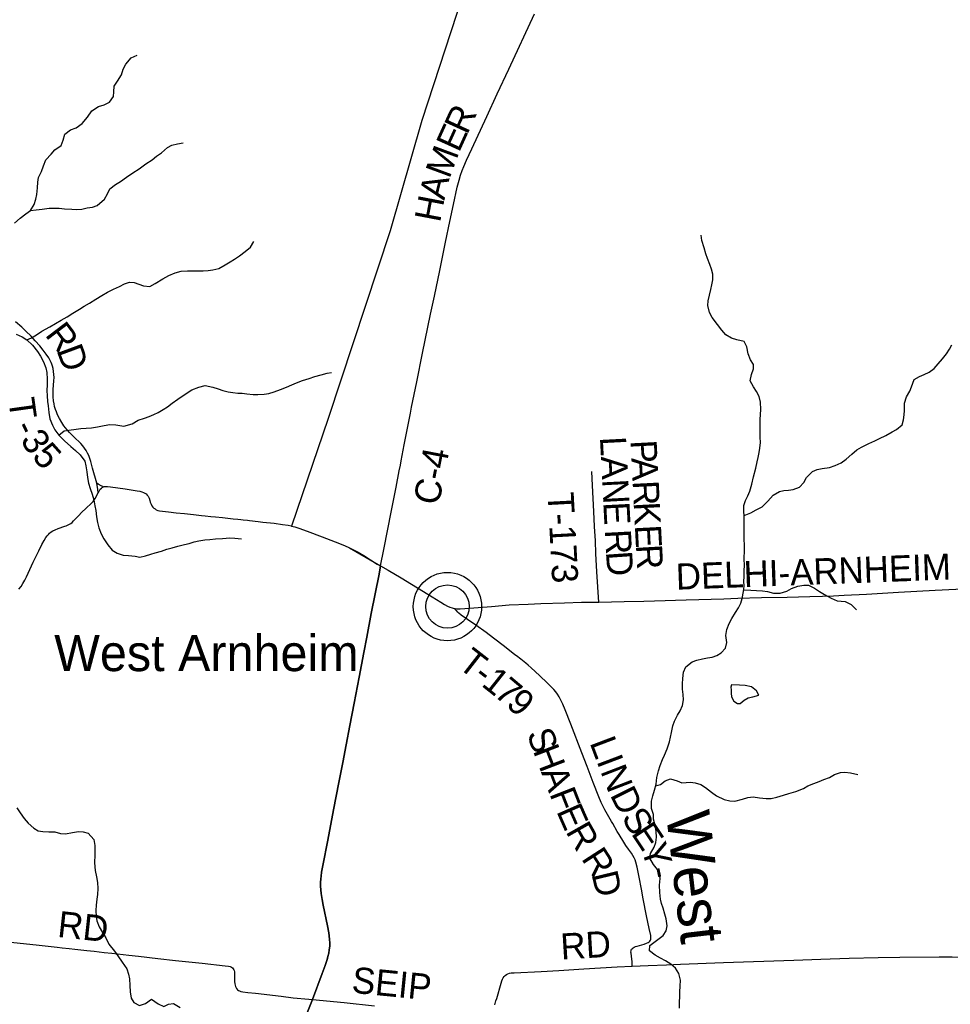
# Model space of a CAD drawing. Extents: x 1451455 to 1749751, y 218250 to 574981.
# Drawn here: x 1572855 to 1583559, y 338538 to 349860 of the extents above; entities that cross this region are included whole.
import ezdxf

# ---------------------------------------------------------------- set-up
doc = ezdxf.new("R2010")
doc.units = 0
for name, color, linetype in [('GM_X_County_Road', 7, 'Continuous'), ('GM_X_County_Road_Text', 7, 'Continuous'), ('GM_X_Minor_Lake', 7, 'Continuous'), ('GM_X_Minor_River', 7, 'Continuous'), ('GM_X_Minor_River_Text', 7, 'Continuous'), ('GM_X_Township', 7, 'Continuous'), ('GM_X_Township_Road', 7, 'Continuous'), ('GM_X_Township_Road_Text', 7, 'Continuous'), ('GM_X_Unincorporated', 7, 'Continuous'), ('GM_X_Unincorporated_Location', 7, 'Continuous'), ('GM_X_Unincorporated_Text', 7, 'Continuous')]:
    doc.layers.add(name, color=color, linetype=linetype)

msp = doc.modelspace()

# ---------------------------------------------------------------- linework, layer by layer
at = {"layer": 'GM_X_County_Road'}
for points in [[(1577006, 343579), (1577043, 343769), (1577130, 344216), (1577183, 344483), (1577220, 344673), (1577233, 344738), (1577243, 344789), (1577278, 344970), (1577304, 345105), (1577329, 345240), (1577349, 345337), (1577363, 345404), (1577422, 345697), (1577489, 346025), (1577581, 346475), (1577626, 346680), (1577687, 346976), (1577754, 347303), (1577804, 347541), (1577843, 347737), (1577888, 347936), (1577909, 348015), (1577926, 348072), (1577944, 348125), (1577962, 348171), (1577993, 348243), (1578054, 348375), (1578226, 348747), (1578347, 349009), (1578480, 349291), (1578774, 349928)], [(1573756, 344421), (1573763, 344432), (1573771, 344446), (1573782, 344460), (1573794, 344472), (1573805, 344480), (1573817, 344487)], [(1573817, 344487), (1573830, 344491), (1573842, 344492), (1573866, 344493), (1573899, 344490), (1574067, 344465), (1574138, 344454), (1574204, 344443), (1574236, 344437), (1574258, 344432), (1574280, 344424), (1574295, 344416), (1574309, 344406), (1574321, 344394), (1574332, 344382), (1574337, 344373), (1574344, 344357), (1574352, 344331), (1574357, 344312), (1574366, 344290), (1574375, 344271), (1574386, 344256), (1574399, 344243), (1574411, 344234), (1574425, 344225), (1574442, 344218), (1574461, 344213), (1574497, 344207), (1574565, 344199), (1574653, 344190), (1574751, 344181), (1574852, 344171), (1574947, 344160), (1574989, 344155), (1575054, 344148), (1575106, 344142), (1575188, 344134), (1575250, 344127), (1575309, 344121), (1575364, 344116), (1575397, 344112), (1575426, 344109), (1575475, 344104), (1575498, 344101), (1575596, 344090), (1575651, 344084), (1575781, 344069), (1575879, 344056), (1575941, 344046), (1575976, 344039)], [(1572845, 343310), (1572870, 343344), (1572892, 343377), (1572913, 343414), (1572934, 343454), (1573011, 343624), (1573073, 343751), (1573111, 343824), (1573136, 343871), (1573157, 343905), (1573172, 343925), (1573185, 343941), (1573199, 343956), (1573217, 343970), (1573235, 343981), (1573264, 343995), (1573298, 344008), (1573374, 344035), (1573388, 344040), (1573413, 344051), (1573429, 344059), (1573443, 344067), (1573457, 344080), (1573475, 344099), (1573535, 344159), (1573567, 344192), (1573620, 344242), (1573676, 344296), (1573698, 344320), (1573712, 344337), (1573726, 344359), (1573739, 344385), (1573756, 344421)], [(1575976, 344039), (1575980, 344038), (1576018, 344028), (1576065, 344013), (1576160, 343978), (1576332, 343914), (1576482, 343856), (1576592, 343812), (1576649, 343787), (1576703, 343761), (1576746, 343737), (1576814, 343697), (1576967, 343601), (1577006, 343579)], [(1576221, 338593), (1576334, 338891), (1576368, 338983), (1576387, 339042), (1576400, 339086), (1576409, 339127), (1576416, 339166), (1576420, 339205), (1576421, 339244), (1576419, 339283), (1576415, 339325), (1576409, 339360), (1576394, 339440), (1576346, 339678), (1576333, 339743), (1576323, 339811), (1576318, 339854), (1576316, 339897), (1576315, 339940), (1576317, 339979), (1576321, 340012), (1576327, 340058), (1576342, 340135), (1576398, 340425), (1576465, 340773), (1576525, 341089), (1576572, 341320), (1576611, 341520), (1576651, 341743), (1576703, 342000), (1576759, 342300), (1576813, 342584), (1576846, 342758), (1576899, 343031), (1576988, 343485), (1577006, 343579)], [(1577006, 343579), (1577092, 343531), (1577242, 343443), (1577548, 343256), (1577697, 343161), (1577740, 343137), (1577774, 343118), (1577804, 343105), (1577828, 343096), (1577853, 343089), (1577860, 343088)], [(1579515, 343164), (1579808, 343170), (1580034, 343174), (1580155, 343177), (1580522, 343188), (1580955, 343200), (1581116, 343207), (1581385, 343215), (1581683, 343221), (1581942, 343227), (1582090, 343231), (1582214, 343236), (1582339, 343242), (1582594, 343256), (1582964, 343278), (1583383, 343299), (1583940, 343328), (1584194, 343343)], [(1577860, 343088), (1577887, 343086), (1577920, 343085), (1577973, 343088), (1578280, 343114), (1578486, 343131), (1578702, 343141), (1578850, 343145), (1579122, 343154), (1579315, 343161), (1579515, 343164)], [(1575669, 337201), (1575737, 337370), (1575868, 337699), (1575937, 337869), (1576021, 338083), (1576221, 338593)]]:
    msp.add_lwpolyline(points, dxfattribs=at)
at = {"layer": 'GM_X_Minor_Lake'}
for points in [[(1581041, 342211), (1581035, 342183), (1581038, 342154), (1581038, 342115), (1581043, 342074)], [(1581043, 342074), (1581068, 342022), (1581109, 341997), (1581143, 341997), (1581186, 342034), (1581232, 342062), (1581288, 342073), (1581355, 342094), (1581331, 342142), (1581272, 342187), (1581200, 342203), (1581135, 342207), (1581041, 342211)]]:
    msp.add_lwpolyline(points, dxfattribs=at)
at = {"layer": 'GM_X_Minor_River'}
for points in [[(1572793, 347522), (1572860, 347579), (1572925, 347628), (1572978, 347667), (1573021, 347737), (1573042, 347795), (1573053, 347851), (1573060, 347925), (1573065, 347991), (1573070, 348047), (1573104, 348113), (1573129, 348178), (1573154, 348248), (1573217, 348313), (1573260, 348365), (1573331, 348414), (1573354, 348474), (1573373, 348545), (1573440, 348593), (1573503, 348618), (1573574, 348665), (1573633, 348738), (1573686, 348811), (1573761, 348862), (1573826, 348883), (1573888, 348912), (1573933, 348976), (1573938, 349030), (1573943, 349094), (1573978, 349152), (1574026, 349227), (1574045, 349293), (1574076, 349350), (1574137, 349422), (1574206, 349453)], [(1572978, 347667), (1573046, 347674), (1573112, 347681), (1573192, 347692), (1573251, 347693), (1573307, 347692), (1573369, 347687), (1573456, 347680), (1573513, 347679), (1573569, 347682), (1573629, 347695), (1573691, 347706), (1573744, 347725), (1573831, 347796), (1573864, 347858), (1573891, 347917), (1573958, 347967), (1574013, 348000), (1574083, 348051), (1574156, 348098), (1574227, 348147), (1574306, 348202), (1574377, 348249), (1574428, 348290), (1574485, 348331), (1574554, 348390), (1574604, 348418), (1574669, 348433), (1574733, 348444)], [(1580811, 346992), (1580792, 347045), (1580767, 347113), (1580748, 347166), (1580727, 347236), (1580702, 347321), (1580693, 347381)], [(1572938, 346177), (1572992, 346201), (1573049, 346236), (1573110, 346279), (1573201, 346328), (1573267, 346367), (1573332, 346404), (1573399, 346443), (1573466, 346484), (1573543, 346531), (1573595, 346566), (1573656, 346601), (1573731, 346646), (1573798, 346689), (1573866, 346728), (1573935, 346763), (1574002, 346794), (1574060, 346822), (1574119, 346843), (1574170, 346838), (1574226, 346819), (1574280, 346800), (1574350, 346793), (1574413, 346828), (1574502, 346879), (1574570, 346918), (1574643, 346949), (1574711, 346968), (1574783, 346974), (1574839, 346974), (1574890, 346973), (1574964, 346974), (1575022, 346975), (1575078, 346982), (1575144, 347001), (1575217, 347042), (1575274, 347075), (1575326, 347106), (1575381, 347145), (1575448, 347195), (1575511, 347244), (1575546, 347311)], [(1580123, 340872), (1580136, 340936), (1580157, 341000), (1580176, 341070), (1580183, 341144), (1580202, 341224), (1580223, 341284), (1580250, 341352), (1580271, 341404), (1580302, 341477), (1580327, 341557), (1580342, 341611), (1580351, 341663), (1580368, 341739), (1580385, 341793), (1580420, 341861), (1580453, 341914), (1580480, 341972), (1580489, 342038), (1580485, 342100), (1580480, 342163), (1580479, 342223), (1580482, 342283), (1580489, 342359), (1580518, 342417), (1580591, 342476), (1580643, 342497), (1580708, 342512), (1580766, 342522), (1580818, 342529), (1580872, 342550), (1580922, 342580), (1580971, 342635), (1580988, 342697), (1580977, 342777), (1580987, 342847), (1581016, 342915), (1581046, 342973), (1581089, 343042), (1581124, 343096), (1581149, 343150), (1581166, 343206), (1581181, 343284), (1581186, 343348), (1581185, 343402), (1581186, 343452), (1581189, 343522), (1581190, 343589), (1581189, 343657), (1581191, 343763), (1581190, 343825), (1581188, 343878), (1581187, 343938), (1581189, 344078), (1581188, 344142), (1581182, 344215), (1581185, 344273), (1581201, 344333), (1581228, 344386), (1581253, 344438), (1581276, 344518), (1581296, 344602), (1581321, 344702), (1581336, 344774), (1581349, 344826), (1581360, 344882), (1581369, 344934), (1581374, 345000), (1581373, 345058), (1581371, 345109), (1581370, 345177), (1581372, 345263), (1581377, 345321), (1581378, 345379), (1581375, 345462), (1581360, 345526), (1581329, 345583), (1581296, 345637), (1581255, 345708), (1581272, 345782), (1581295, 345844), (1581294, 345896), (1581259, 345949), (1581232, 346017), (1581217, 346098), (1581186, 346160), (1581104, 346178), (1581041, 346199), (1580977, 346238), (1580930, 346291), (1580881, 346357), (1580821, 346435), (1580788, 346495), (1580769, 346574), (1580774, 346628), (1580787, 346692), (1580804, 346756), (1580816, 346812), (1580827, 346870), (1580826, 346934), (1580811, 346992)], [(1572815, 346244), (1572882, 346212), (1572938, 346177), (1573003, 346118), (1573060, 346045), (1573095, 345992), (1573129, 345924), (1573154, 345855), (1573165, 345803), (1573172, 345726), (1573171, 345662), (1573168, 345596), (1573171, 345534), (1573176, 345471), (1573181, 345421), (1573191, 345343), (1573202, 345272), (1573231, 345196), (1573258, 345143), (1573305, 345084), (1573370, 345017), (1573441, 344952), (1573496, 344907), (1573551, 344856), (1573602, 344783), (1573617, 344730), (1573626, 344662), (1573634, 344595), (1573647, 344529), (1573664, 344471), (1573687, 344404), (1573706, 344339), (1573719, 344269), (1573730, 344215), (1573739, 344144), (1573751, 344078), (1573766, 344018), (1573793, 343949), (1573822, 343892), (1573867, 343823), (1573918, 343762), (1573975, 343727), (1574045, 343704), (1574105, 343697), (1574181, 343692), (1574237, 343681), (1574303, 343694), (1574364, 343715), (1574414, 343728), (1574486, 343749), (1574547, 343770), (1574609, 343787), (1574675, 343806), (1574750, 343825), (1574804, 343838), (1574862, 343855), (1574917, 343869), (1574985, 343878), (1575043, 343883), (1575107, 343890), (1575187, 343894), (1575270, 343901), (1575330, 343898), (1575406, 343891)], [(1581187, 344160), (1581265, 344189), (1581326, 344225), (1581394, 344260), (1581461, 344325), (1581520, 344392), (1581593, 344433), (1581645, 344445), (1581697, 344450), (1581751, 344459), (1581823, 344486), (1581872, 344538), (1581905, 344595), (1581972, 344665), (1582028, 344688), (1582086, 344699), (1582170, 344712), (1582233, 344733), (1582303, 344764), (1582362, 344805), (1582427, 344865), (1582485, 344912), (1582538, 344943), (1582622, 344986), (1582691, 345019), (1582745, 345045), (1582816, 345078), (1582888, 345119), (1582940, 345146), (1583003, 345203), (1583022, 345257), (1583029, 345317), (1583030, 345367), (1583033, 345452), (1583054, 345524), (1583093, 345587), (1583112, 345639), (1583143, 345723), (1583204, 345758), (1583258, 345779), (1583314, 345807), (1583371, 345850), (1583418, 345901), (1583467, 345959), (1583513, 346016), (1583548, 346070), (1583577, 346122)], [(1573305, 345084), (1573368, 345131), (1573420, 345139), (1573506, 345151), (1573558, 345158), (1573621, 345163), (1573679, 345168), (1573749, 345177), (1573827, 345194), (1573893, 345205), (1573961, 345200), (1574053, 345187), (1574148, 345211), (1574217, 345256), (1574289, 345279), (1574344, 345296), (1574396, 345320), (1574448, 345345), (1574503, 345376), (1574554, 345407), (1574610, 345451), (1574673, 345496), (1574769, 345560), (1574835, 345603), (1574916, 345634), (1574988, 345653), (1575078, 345634), (1575136, 345617), (1575190, 345596), (1575251, 345581), (1575305, 345574), (1575363, 345567), (1575415, 345564), (1575469, 345557), (1575539, 345552), (1575595, 345549), (1575667, 345554), (1575721, 345561), (1575780, 345580), (1575854, 345609), (1575923, 345634), (1575983, 345661), (1576040, 345686), (1576106, 345713), (1576185, 345736), (1576249, 345759), (1576322, 345778), (1576392, 345795), (1576442, 345804)], [(1581183, 343305), (1581265, 343299), (1581329, 343296), (1581399, 343293), (1581457, 343284), (1581523, 343267), (1581602, 343266), (1581677, 343287), (1581733, 343318), (1581805, 343345), (1581874, 343356), (1581928, 343357), (1581995, 343324), (1582054, 343283), (1582112, 343250), (1582187, 343209), (1582259, 343178), (1582348, 343171), (1582420, 343134), (1582481, 343075)], [(1580170, 341049), (1580224, 341064), (1580279, 341109), (1580339, 341132), (1580418, 341107), (1580470, 341084), (1580570, 341091), (1580622, 341086), (1580688, 341065), (1580741, 341032), (1580812, 340979), (1580871, 340934), (1580957, 340893), (1581023, 340878), (1581082, 340875), (1581169, 340896), (1581229, 340915), (1581291, 340922), (1581365, 340911), (1581439, 340904), (1581497, 340905), (1581565, 340920), (1581639, 340941), (1581703, 340962), (1581783, 340983), (1581870, 341020), (1581920, 341049), (1581989, 341078), (1582049, 341101), (1582103, 341123), (1582168, 341146), (1582228, 341179), (1582296, 341204), (1582346, 341209), (1582412, 341200), (1582496, 341181)], [(1580444, 338494), (1580443, 338571), (1580446, 338621), (1580447, 338683), (1580452, 338747), (1580457, 338817), (1580436, 338893), (1580397, 338952), (1580345, 339001), (1580284, 339038), (1580226, 339067), (1580163, 339104), (1580100, 339153), (1580101, 339215), (1580179, 339272), (1580256, 339329), (1580291, 339383), (1580300, 339439), (1580289, 339519), (1580276, 339573), (1580257, 339642), (1580238, 339696), (1580226, 339748), (1580216, 339825), (1580215, 339907), (1580220, 339985), (1580215, 340037), (1580191, 340088), (1580146, 340146), (1580103, 340219), (1580110, 340271), (1580153, 340345), (1580172, 340399), (1580181, 340459), (1580176, 340525), (1580165, 340597), (1580146, 340666), (1580143, 340720), (1580120, 340790), (1580123, 340872)], [(1572822, 340796), (1572859, 340741), (1572908, 340674), (1572953, 340621), (1573016, 340564), (1573068, 340533), (1573119, 340524), (1573189, 340521), (1573257, 340520), (1573325, 340503), (1573381, 340498), (1573462, 340515), (1573532, 340523), (1573586, 340521), (1573641, 340504), (1573706, 340434), (1573719, 340364), (1573720, 340314), (1573719, 340256), (1573716, 340166), (1573722, 340075), (1573737, 340003), (1573750, 339938), (1573753, 339870), (1573748, 339800), (1573743, 339748), (1573734, 339676), (1573731, 339618), (1573733, 339546), (1573743, 339496), (1573769, 339427), (1573808, 339364), (1573845, 339301), (1573880, 339231), (1573945, 339147), (1573982, 339095), (1574035, 339022), (1574086, 338945), (1574107, 338884), (1574116, 338832), (1574123, 338754), (1574125, 338682), (1574136, 338609), (1574167, 338557), (1574233, 338523), (1574301, 338546), (1574372, 338597), (1574449, 338542), (1574511, 338511), (1574565, 338540), (1574622, 338547), (1574701, 338502)]]:
    msp.add_lwpolyline(points, dxfattribs=at)
at = {"layer": 'GM_X_Township'}
msp.add_lwpolyline([(1578283, 351155), (1577479, 348702), (1577116, 347432), (1576402, 345276), (1575980, 344038), (1576018, 344028), (1576065, 344013), (1576160, 343978), (1576332, 343914), (1576482, 343856), (1576592, 343812), (1576649, 343787), (1577006, 343579), (1576988, 343485), (1576899, 343031), (1576846, 342758), (1576813, 342584), (1576759, 342300), (1576703, 342000), (1576651, 341743), (1576611, 341520), (1576572, 341320), (1576525, 341089), (1576465, 340773), (1576398, 340425), (1576342, 340135), (1576327, 340058), (1576321, 340012), (1576317, 339979), (1576315, 339940), (1576316, 339897), (1576318, 339854), (1576323, 339811), (1576333, 339743), (1576346, 339678), (1576394, 339440), (1576409, 339360), (1576415, 339325), (1576419, 339283), (1576421, 339244), (1576420, 339205), (1576416, 339166), (1576409, 339127), (1576400, 339086), (1576394, 339064), (1576387, 339042), (1576368, 338983), (1576334, 338891), (1576221, 338593), (1576021, 338083)], dxfattribs=at)
msp.add_lwpolyline([(1578283, 351155), (1577479, 348702), (1577116, 347432), (1576402, 345276), (1575980, 344038), (1576018, 344028), (1576065, 344013), (1576160, 343978), (1576332, 343914), (1576482, 343856), (1576592, 343812), (1576649, 343787), (1577006, 343579), (1576988, 343485), (1576899, 343031), (1576846, 342758), (1576813, 342584), (1576759, 342300), (1576703, 342000), (1576651, 341743), (1576611, 341520), (1576572, 341320), (1576525, 341089), (1576465, 340773), (1576398, 340425), (1576342, 340135), (1576327, 340058), (1576321, 340012), (1576317, 339979), (1576315, 339940), (1576316, 339897), (1576318, 339854), (1576323, 339811), (1576333, 339743), (1576346, 339678), (1576394, 339440), (1576409, 339360), (1576415, 339325), (1576419, 339283), (1576421, 339244), (1576420, 339205), (1576416, 339166), (1576409, 339127), (1576400, 339086), (1576394, 339064), (1576387, 339042), (1576368, 338983), (1576334, 338891), (1576221, 338593), (1576021, 338083)], dxfattribs=at)
at = {"layer": 'GM_X_Township_Road'}
for points in [[(1573743, 344529), (1573693, 344703), (1573673, 344779), (1573661, 344816), (1573649, 344847), (1573634, 344876), (1573618, 344906), (1573600, 344932), (1573580, 344958), (1573556, 344985), (1573476, 345063), (1573426, 345115), (1573399, 345144), (1573381, 345167), (1573363, 345191), (1573339, 345229), (1573312, 345275), (1573291, 345316), (1573277, 345349), (1573266, 345379), (1573256, 345411), (1573250, 345443), (1573245, 345479), (1573241, 345525), (1573240, 345567), (1573241, 345607), (1573248, 345708), (1573250, 345744), (1573249, 345780), (1573245, 345816), (1573239, 345848), (1573231, 345877), (1573224, 345899), (1573217, 345918), (1573206, 345941), (1573188, 345972), (1573161, 346013), (1573125, 346060), (1573086, 346109), (1573034, 346168), (1572985, 346221), (1572927, 346279), (1572879, 346323), (1572808, 346387)], [(1579515, 343164), (1579494, 343512), (1579483, 343722), (1579477, 343866), (1579467, 344033), (1579458, 344203), (1579442, 344502), (1579434, 344663)], [(1573756, 344421), (1573752, 344458), (1573743, 344529)], [(1573817, 344487), (1573792, 344501), (1573758, 344520), (1573743, 344529)], [(1579899, 338977), (1579898, 339013), (1579898, 339030), (1579896, 339056), (1579886, 339124), (1579885, 339139), (1579887, 339152), (1579889, 339164), (1579893, 339171), (1579902, 339181), (1579909, 339187), (1579921, 339194), (1579939, 339201), (1579957, 339206), (1580036, 339231), (1580064, 339241), (1580083, 339249), (1580094, 339257), (1580103, 339265), (1580109, 339275), (1580113, 339285), (1580115, 339296), (1580115, 339311), (1580113, 339329), (1580095, 339409), (1580065, 339554), (1580027, 339750), (1580005, 339863), (1579979, 340001), (1579955, 340114), (1579941, 340171), (1579932, 340199), (1579922, 340223), (1579908, 340249), (1579891, 340277), (1579858, 340323), (1579828, 340365), (1579802, 340403), (1579748, 340489), (1579727, 340526), (1579677, 340615), (1579662, 340640), (1579646, 340668), (1579614, 340722), (1579585, 340773), (1579564, 340814), (1579543, 340859), (1579516, 340925), (1579452, 341090), (1579382, 341271), (1579320, 341430), (1579194, 341761), (1579130, 341923), (1579101, 341989), (1579078, 342036), (1579058, 342074), (1579039, 342104), (1579020, 342131), (1578997, 342158), (1578961, 342196), (1578926, 342231), (1578833, 342320), (1578739, 342406), (1578704, 342436), (1578676, 342459), (1578618, 342507), (1578569, 342545), (1578550, 342558), (1578431, 342651), (1578304, 342750), (1578220, 342813), (1578100, 342898), (1578006, 342964), (1577933, 343014), (1577907, 343034), (1577895, 343046), (1577875, 343070), (1577860, 343088)], [(1572493, 339280), (1573045, 339221), (1573286, 339194), (1573342, 339188), (1573423, 339179), (1573488, 339172), (1573557, 339165), (1573628, 339157), (1573713, 339147), (1573827, 339134), (1573915, 339124), (1574111, 339101), (1574222, 339090), (1574443, 339066), (1574645, 339043), (1574952, 339011), (1575219, 338982), (1575258, 338975), (1575274, 338972), (1575291, 338965), (1575303, 338956), (1575311, 338947), (1575318, 338935), (1575322, 338925), (1575325, 338910), (1575327, 338894), (1575327, 338864), (1575327, 338801), (1575329, 338772), (1575332, 338756), (1575336, 338743), (1575343, 338729), (1575350, 338718), (1575361, 338706), (1575372, 338697), (1575383, 338691), (1575398, 338686), (1575421, 338681), (1575479, 338673), (1575567, 338664), (1575864, 338631), (1575999, 338614), (1576181, 338596), (1576221, 338593)], [(1580294, 338993), (1580455, 338998), (1580948, 339017), (1581758, 339046), (1582069, 339058), (1582394, 339068), (1582728, 339075), (1582977, 339079), (1583431, 339083), (1583579, 339084), (1583763, 339080)], [(1578318, 338531), (1578333, 338578), (1578341, 338603), (1578392, 338780), (1578401, 338809), (1578409, 338826), (1578417, 338842), (1578428, 338856), (1578439, 338868), (1578453, 338879), (1578470, 338888), (1578488, 338894), (1578508, 338898), (1578542, 338901), (1578854, 338916), (1579057, 338927), (1579345, 338945), (1579725, 338970), (1579899, 338977)], [(1579899, 338977), (1580082, 338985), (1580294, 338993)], [(1576221, 338593), (1576586, 338560), (1576935, 338522)]]:
    msp.add_lwpolyline(points, dxfattribs=at)
at = {"layer": 'GM_X_Unincorporated'}
for radius in [393, 249]:
    msp.add_circle((1577775, 343111), radius, dxfattribs=at)
at = {"layer": 'GM_X_Unincorporated_Location'}
msp.add_line((1577775, 343111), (1577775, 343111), dxfattribs=at)

# ---------------------------------------------------------------- texts
at = {"layer": 'GM_X_County_Road_Text'}
for s, rotation, p in [('R', 65.4173, (1578000, 348528)), ('E', 65.6137, (1577907, 348324)), ('M', 69.7331, (1577797, 348023)), ('A', 76.5142, (1577738, 347776)), ('H', 79.1526, (1577689, 347520)), ('C-4', 79.1409, (1577675, 344267)), ('DELHI-ARNHEIM', 2.127, (1580407, 343305))]:
    msp.add_text(s, height=300, rotation=rotation, dxfattribs=at).set_placement(p)
at = {"layer": 'GM_X_Minor_River_Text'}
msp.add_text('West', height=500.3, rotation=276.6676, dxfattribs=at).set_placement((1580288, 340732))
at = {"layer": 'GM_X_Township_Road_Text'}
for s, rotation, p in [('R', 307.2684, (1573138, 346235)), ('D', 290.2698, (1573276, 346059)), ('T', 277.9389, (1572723, 345492)), ('-', 295.1129, (1572782, 345177)), ('3', 302.6577, (1572855, 345027)), ('5', 311.721, (1572986, 344831)), ('L', 273.0034, (1579528, 345060)), ('P', 272.9496, (1579880, 345021)), ('A', 273.0043, (1579540, 344836)), ('A', 272.9483, (1579890, 344819)), ('N', 273.003, (1579554, 344572)), ('R', 272.95, (1579904, 344555)), ('T-173', 273.0308, (1578926, 344420)), ('E', 273.0034, (1579567, 344309)), ('K', 272.9483, (1579916, 344309)), ('E', 272.9499, (1579930, 344045)), ('R', 273.0599, (1579584, 343992)), ('R', 273.3081, (1579942, 343819)), ('D', 273.9313, (1579597, 343741)), ('T', 322.0711, (1577881, 342420)), ('-', 321.9802, (1578058, 342283)), ('1', 321.5661, (1578154, 342207)), ('7', 319.8186, (1578297, 342094)), ('9', 317.562, (1578436, 341977)), ('S', 289.7611, (1578684, 341652)), ('L', 290.7401, (1579407, 341547)), ('H', 290.9723, (1578755, 341455)), ('I', 290.7523, (1579487, 341337)), ('N', 291.0943, (1579531, 341220)), ('A', 291.0265, (1578849, 341208)), ('F', 291.33, (1578945, 340960)), ('D', 296.5129, (1579639, 340946)), ('E', 293.7678, (1579024, 340759)), ('S', 301.1447, (1579769, 340686)), ('R', 299.475, (1579129, 340525)), ('E', 303.4852, (1579881, 340502)), ('Y', 288.951, (1579996, 340333)), ('R', 302.8592, (1579308, 340214)), ('D', 283.6245, (1579431, 340032)), ('-', 281.6643, (1580079, 340093)), ('RD', 353.7651, (1573281, 339314)), ('RD', 3.4536, (1579084, 339051)), ('SEIP', 354.3563, (1576666, 338672))]:
    msp.add_text(s, height=300, rotation=rotation, dxfattribs=at).set_placement(p)
at = {"layer": 'GM_X_Unincorporated_Text'}
msp.add_text('West Arnheim', height=417, rotation=0, dxfattribs=at).set_placement((1573251, 342369))

doc.saveas('drawing.dxf')
